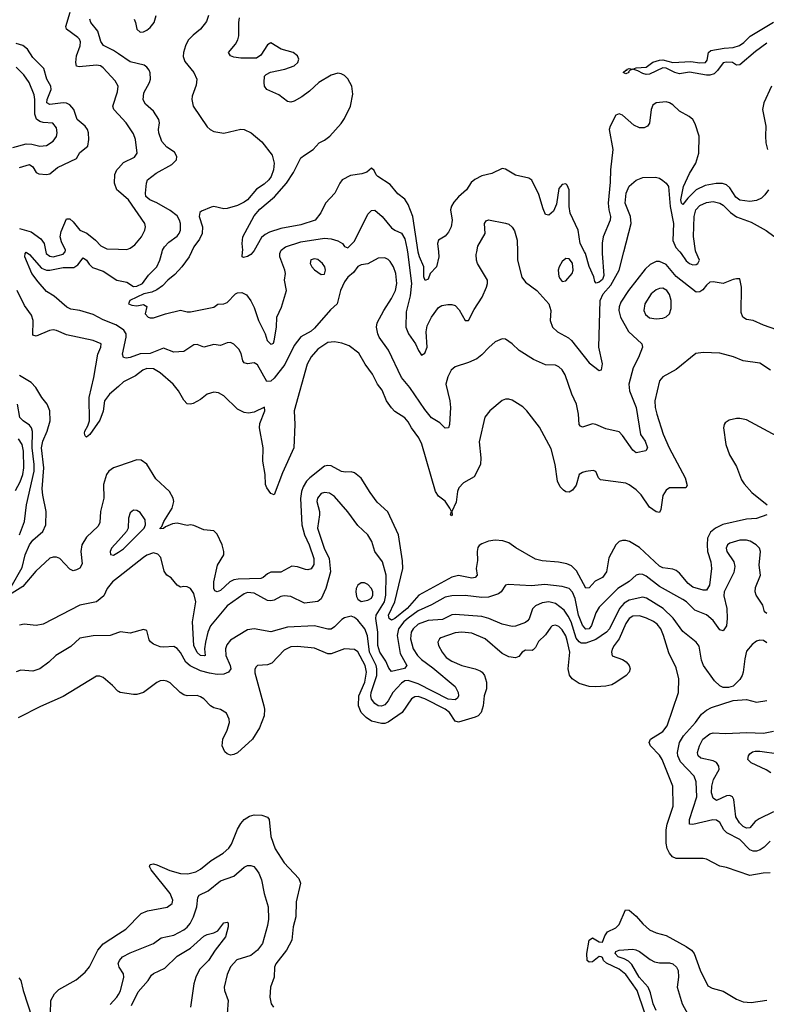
# Model space of a CAD drawing. Header units: inches. Extents: x 1603819 to 1745079, y 385938 to 533966.
# Tile 328 of 561: x 1729411 to 1733868, y 425508 to 431386. Entities that reach past the tile are written whole.
import ezdxf

# ---------------------------------------------------------------- set-up
doc = ezdxf.new("R2010")
doc.units = ezdxf.units.IN
doc.header["$MEASUREMENT"] = 0
for name, color, linetype in [('B7422', 7, 'Continuous'), ('B7423', 7, 'Continuous'), ('B7432', 7, 'Continuous'), ('B7433', 7, 'Continuous')]:
    doc.layers.add(name, color=color, linetype=linetype)

msp = doc.modelspace()

# ---------------------------------------------------------------- linework, layer by layer
at = {"layer": 'B7422', "color": 5}
for points, elevation in [([(1730000, 429554), (1729984.1, 429564.1), (1729910, 429594.3), (1729850, 429625), (1729770, 429649.8), (1729716.8, 429656.8), (1729692, 429670), (1729616.2, 429736.2), (1729570, 429763), (1729520.4, 429820.4), (1729483.9, 429870), (1729440.5, 429970), (1729442.7, 429990), (1729450, 429997.3), (1729470, 429984.4), (1729541.9, 429901.9), (1729570.1, 429890.1), (1729590, 429890.1), (1729670, 429905.6), (1729733, 429907), (1729758.5, 429921.5), (1729790, 429963.6), (1729810, 429950.2), (1729825.4, 429925.4), (1729845.7, 429905.7), (1729910, 429884.3), (1729990, 429831.5), (1730000, 429829.4)], 260), ([(1729566.9, 430000), (1729569.1, 429990), (1729590, 429973.2), (1729610, 429970.9), (1729670, 429985.3), (1729681.2, 429998.8), (1729681.6, 430000)], 280), ([(1730000, 429196.7), (1729946.6, 429150), (1729918, 429110), (1729910, 429049.5), (1729890, 428995.3), (1729830, 428908.9), (1729810, 428892.8), (1729801, 428901), (1729797.2, 428917.2), (1729798.7, 428930), (1729818.5, 428961.5), (1729826.9, 428990), (1729825.4, 429130), (1729853.8, 429250), (1729877.8, 429390), (1729895.1, 429430), (1729897.2, 429450), (1729849.8, 429469.8), (1729690, 429505.2), (1729630, 429530.4), (1729610, 429534.1), (1729588.8, 429531.2), (1729510, 429496.8), (1729490, 429502.7), (1729491.6, 429590), (1729481.7, 429621.7), (1729438.8, 429678.8), (1729395.1, 429770)], 280), ([(1729359.5, 428000.5), (1729425.2, 428114.8), (1729444.3, 428190), (1729470, 428251), (1729490, 428278.3), (1729548.6, 428330), (1729567.7, 428370), (1729569.3, 428450), (1729547.9, 428547.9), (1729544.5, 428584.5), (1729555.7, 428710), (1729541.5, 428830), (1729549.6, 428870), (1729575.1, 428930), (1729593.5, 428990), (1729591.4, 429051.4), (1729574.7, 429090), (1729542.7, 429130), (1729506.5, 429190), (1729479.3, 429219.3), (1729410, 429261.3)], 320), ([(1729409.9, 428310), (1729439.5, 428390), (1729450.5, 428490), (1729497.4, 428690), (1729497.2, 428730), (1729485.3, 428830), (1729488.1, 428928.1), (1729480.6, 428950), (1729470, 428964.8), (1729430.6, 428990.6), (1729411.5, 429011.5), (1729397.1, 429090)], 340), ([(1729385.9, 428574.1), (1729414, 428626), (1729428.9, 428671.1), (1729436, 428710), (1729433.2, 428810), (1729425.6, 428850), (1729402.8, 428882.8)], 360), ([(1730000, 428720.2), (1729970.2, 428710), (1729943.7, 428690), (1729929.4, 428670), (1729911.8, 428610), (1729913.6, 428530), (1729893.2, 428450), (1729890, 428383.7), (1729878.4, 428361.6), (1729810, 428296.2), (1729780.8, 428250), (1729775.3, 428210), (1729783.1, 428136.9), (1729770, 428112), (1729750, 428100.5), (1729730, 428095.8), (1729710, 428105.1), (1729650, 428169.8), (1729630, 428177.5), (1729610, 428177.5), (1729590, 428171.3), (1729507.1, 428092.9), (1729430, 428001.1), (1729350, 427952.7)], 320), ([(1730000, 428276.1), (1729958, 428230), (1729950.3, 428210), (1729952.3, 428192.3), (1729970, 428188.2), (1730000, 428207.9)], 340), ([(1730000, 428057.4), (1729965.1, 428030), (1729933.4, 427990), (1729913.8, 427946.2), (1729870.2, 427909.8), (1729769.3, 427890.7), (1729550, 427778), (1729510, 427769.7), (1729437.8, 427777.8), (1729410, 427771.5)], 340), ([(1730000, 427727.6), (1729950, 427709.7), (1729850, 427707.1), (1729770, 427693.7), (1729716.7, 427643.3), (1729626, 427590), (1729584.4, 427550), (1729530, 427509.7), (1729490, 427496.4), (1729417.2, 427502.8), (1729390, 427492.8)], 360), ([(1730000, 427374.6), (1729996.4, 427376.4), (1729965.6, 427410), (1729910, 427457.7), (1729890, 427467.2), (1729870, 427467.2), (1729670, 427345.3), (1729534.1, 427285.9), (1729402.4, 427217.6)], 380), ([(1729595.4, 425450), (1729597.4, 425530), (1729617.8, 425570), (1729644.7, 425595.3), (1729747.3, 425652.7), (1729801.5, 425698.5), (1729827.9, 425732.1), (1729877.5, 425830), (1729910, 425868.6), (1730000, 425927.3)], 380), ([(1730000, 425744.3), (1729998.4, 425750), (1730000, 425754.4)], 360), ([(1729406.4, 425666.4), (1729418.2, 425650), (1729431.2, 425590), (1729485, 425425)], 380), ([(1729950, 425507.2), (1729991.5, 425550), (1730000, 425565.4)], 360)]:
    msp.add_lwpolyline(points, dxfattribs=dict(at, elevation=elevation))
at = {"layer": 'B7423', "color": 5}
for points, elevation in [([(1730000, 430820), (1729972.5, 430850), (1729967.6, 430870), (1729995.1, 430955.1), (1729998.5, 430990), (1729980.5, 431020.5), (1729910, 431098.7), (1729893, 431110), (1729870, 431114.3), (1729765, 431105), (1729748.9, 431108.9), (1729745.7, 431130), (1729749.6, 431170.4), (1729771.1, 431230), (1729774.2, 431254.2), (1729768.1, 431270), (1729758.7, 431278.7), (1729690.7, 431330), (1729685.7, 431345.7), (1729712.9, 431430)], 280), ([(1730000, 431181.5), (1729970, 431201.5), (1729911.7, 431231.7), (1729894.8, 431254.8), (1729878, 431318), (1729835.5, 431370), (1729828.6, 431388.6)], 260), ([(1729410, 430503.3), (1729470, 430520.9), (1729488.4, 430508.4), (1729510, 430474.3), (1729525.4, 430465.4), (1729570, 430460.7), (1729590, 430466), (1729636.9, 430503.1), (1729750, 430556.6), (1729770, 430593), (1729816.8, 430630), (1729823.4, 430670), (1729821.1, 430710), (1729815, 430730), (1729801.3, 430750), (1729753.6, 430790), (1729734.1, 430850), (1729710, 430878.3), (1729690, 430887.6), (1729670, 430889.5), (1729590, 430878.7), (1729573.4, 430890), (1729575, 430910), (1729598.5, 430970), (1729597.6, 430990), (1729573.5, 431030), (1729554.6, 431094.6), (1729490, 431160.9), (1729456.4, 431210), (1729430, 431231.6), (1729390, 431243.4)], 320), ([(1729370, 430623.1), (1729450, 430644.8), (1729483, 430643), (1729530, 430630.9), (1729570, 430634), (1729610, 430661.5), (1729631.3, 430688.7), (1729635.4, 430710), (1729630, 430739.5), (1729608.8, 430768.8), (1729550, 430772.2), (1729530, 430778), (1729511.7, 430791.7), (1729502, 430822), (1729502, 430910), (1729497.8, 430937.8), (1729467.6, 431010), (1729436.1, 431056.1), (1729390, 431102.4)], 340), ([(1730000, 430361.3), (1729989.9, 430369.9), (1729977.3, 430410), (1729977.9, 430462.1), (1729990.7, 430490), (1730000, 430500.4)], 280), ([(1729681.6, 430000), (1729684.6, 430010), (1729659.6, 430059.6), (1729652.4, 430090), (1729658.7, 430121.3), (1729690, 430196.5), (1729710, 430196.6), (1729730, 430178.8), (1729769.2, 430130), (1729812.3, 430112.3), (1729863.2, 430070), (1729894.8, 430034.8), (1729930, 430018), (1730000, 430015.6)], 280), ([(1729410, 430140.1), (1729479.4, 430119.4), (1729537.5, 430077.5), (1729556.1, 430050), (1729566.9, 430000)], 280)]:
    msp.add_lwpolyline(points, dxfattribs=dict(at, elevation=elevation))
at = {"layer": 'B7432', "color": 5}
for points, elevation in [([(1730000, 429829.4), (1730050, 429818.9), (1730090, 429792.6), (1730110, 429794.4), (1730143.7, 429810), (1730179.4, 429860.6), (1730229.8, 429910), (1730248.3, 429950), (1730261.1, 430000)], 260), ([(1733930, 429535.1), (1733850, 429561.7), (1733790, 429589.8), (1733750, 429596.9), (1733727.3, 429610), (1733718.3, 429638.3), (1733719.6, 429790), (1733710, 429838), (1733690, 429839.3), (1733670, 429834.5), (1733610, 429811.8), (1733550, 429821.7), (1733530, 429818.5), (1733510, 429801.3), (1733487.9, 429772.1), (1733470, 429760.4), (1733450, 429758.5), (1733330, 429852.4), (1733270, 429923.7), (1733230, 429942), (1733210, 429942.5), (1733174.7, 429925.3), (1733143.6, 429896.4), (1733044.1, 429770), (1733000.2, 429699.8), (1732988.9, 429671.1), (1732987.3, 429650), (1732997.5, 429610), (1733044.6, 429524.6), (1733125.3, 429450), (1733128.9, 429430), (1733105.3, 429370), (1733072.6, 429307.4), (1733047, 429210), (1733050.9, 429170), (1733090.1, 429070.1), (1733116.4, 428910), (1733144.8, 428870), (1733158.8, 428830), (1733149.1, 428810.9), (1733090, 428799.7), (1733070, 428816.8), (1733010, 428903.9), (1732990, 428924.8), (1732910, 428944.2), (1732850, 428969.8), (1732830, 428973.6), (1732770, 428953), (1732759.4, 428959.4), (1732749.8, 428970), (1732747.3, 429030), (1732735, 429090), (1732707.2, 429150), (1732666.1, 429266.1), (1732650, 429295.1), (1732630, 429313.8), (1732610, 429322.8), (1732550, 429325.1), (1732477.6, 429357.6), (1732391.8, 429411.8), (1732350, 429451.6), (1732310, 429478.4), (1732290, 429480.7), (1732250, 429463), (1732211, 429429), (1732170, 429384.4), (1732138.9, 429361.1), (1732090, 429339.3), (1732010, 429313.3), (1731987.3, 429292.7), (1731965.7, 429254.3), (1731953.8, 429210), (1731978, 429110), (1731983.2, 429070), (1731976.4, 428970), (1731970, 428949.4), (1731950, 428947), (1731919.1, 428979.1), (1731870, 429008.3), (1731830, 429058.2), (1731739.8, 429190), (1731689.9, 429249.9), (1731612.5, 429412.5), (1731557, 429490), (1731548.2, 429510), (1731540.8, 429550), (1731544.8, 429575.2), (1731584.7, 429650), (1731630, 429721.3), (1731653.2, 429770), (1731662.8, 429810), (1731657.1, 429870), (1731643.2, 429910), (1731622.5, 429942.5), (1731610, 429954.4), (1731590, 429963.4), (1731550, 429962), (1731490, 429927.7), (1731450, 429921.4), (1731430, 429911.8), (1731403.4, 429876.6), (1731370, 429849.2), (1731350, 429820.2), (1731325.6, 429770), (1731305.2, 429690), (1731266.6, 429653.4), (1731170, 429544.2), (1731150, 429527.1), (1731090, 429493.3), (1731050, 429441.1), (1730992.6, 429327.4), (1730930, 429245.4), (1730910, 429227.5), (1730885.9, 429225.9), (1730830, 429325.3), (1730810, 429337.2), (1730770, 429330.9), (1730750, 429338), (1730743.1, 429350), (1730733.3, 429393.3), (1730718.7, 429418.7), (1730690, 429448.3), (1730670, 429458.7), (1730650, 429457.4), (1730610, 429440.4), (1730570, 429447.1), (1730510, 429431), (1730470, 429446.3), (1730450, 429444.2), (1730390, 429405.1), (1730330, 429400.5), (1730270, 429425.4), (1730190, 429393.1), (1730130, 429391.6), (1730069.3, 429369.3), (1730046.1, 429366.1), (1730030, 429369.8), (1730024.7, 429390), (1730046.6, 429490), (1730045.7, 429510), (1730033.1, 429533.1), (1730000, 429554)], 260), ([(1730436.4, 430000), (1730422.2, 429970), (1730379.3, 429910), (1730336.3, 429863.7), (1730294.5, 429830), (1730263.4, 429796.6), (1730230, 429772.1), (1730200, 429760), (1730152.6, 429750), (1730067.8, 429710), (1730060.9, 429690), (1730080.6, 429680.6), (1730110, 429677.7), (1730150, 429685.1), (1730170, 429673.2), (1730159.6, 429630), (1730178.4, 429610), (1730190, 429605), (1730210, 429605.3), (1730281.6, 429630), (1730370, 429651.9), (1730410, 429642.4), (1730430, 429642.4), (1730570, 429669.7), (1730593.4, 429686.6), (1730630, 429689.1), (1730650, 429696.5), (1730699.3, 429750), (1730710, 429756.1), (1730737.3, 429757.3), (1730764.2, 429744.2), (1730790, 429708.4), (1730810, 429668), (1730835.4, 429590), (1730876, 429510), (1730887.2, 429470), (1730910, 429448.5), (1730918, 429450), (1730925.2, 429454.8), (1730930, 429468), (1730944.7, 429550), (1730945.5, 429610), (1730973.2, 429670), (1731004.1, 429770), (1730992, 429830), (1730996.8, 429870), (1730993.4, 429890), (1730963, 429970), (1730963.9, 429990), (1730968.1, 430000)], 240), ([(1730804, 430000), (1730790, 429983.6), (1730770, 429971.8), (1730746.3, 429966.3), (1730738, 429970), (1730741.7, 430000)], 220), ([(1731724.9, 430000), (1731750.3, 429810), (1731742.7, 429737.3), (1731717.7, 429642.3), (1731716.4, 429550), (1731730.8, 429510.8), (1731774, 429450), (1731790.7, 429410.7), (1731810, 429382.9), (1731830, 429395.6), (1731843.5, 429430), (1731837.5, 429522.5), (1731842.6, 429557.4), (1731870, 429609.8), (1731910, 429667.1), (1731930, 429679.7), (1731966.5, 429686.5), (1731990, 429686.3), (1732010, 429679.6), (1732034.2, 429654.2), (1732070, 429589.4), (1732090, 429589.3), (1732124.2, 429655.8), (1732171.3, 429730), (1732196.9, 429790), (1732203.2, 429810), (1732202.8, 429830), (1732144, 429930), (1732136.9, 429950), (1732135.4, 429984.6), (1732138.9, 430000)], 240), ([(1731910, 430000), (1731912.5, 429970), (1731898.8, 429910), (1731861.8, 429870), (1731850, 429837), (1731830.4, 429829.6), (1731824.1, 429850), (1731822.6, 429910), (1731797.3, 429970), (1731790, 429998.4), (1731789.8, 430000)], 220), ([(1732381.5, 430000), (1732382, 429950), (1732408.1, 429848.1), (1732430, 429819.6), (1732498.4, 429770), (1732569.6, 429689.6), (1732582, 429650), (1732578.4, 429590), (1732591.8, 429550), (1732622.2, 429522.2), (1732686.8, 429486.8), (1732705.7, 429470), (1732810, 429336.3), (1732870, 429291.6), (1732884.5, 429295.5), (1732889, 429331), (1732867.8, 429430), (1732876.8, 429710), (1732893.8, 429750), (1732939.1, 429800.9), (1732990.1, 429890), (1733017.9, 430000)], 240), ([(1732887.2, 430000), (1732887.1, 429990), (1732898.3, 429858.3), (1732890, 429835.7), (1732870, 429819.5), (1732852.5, 429812.5), (1732843.4, 429823.4), (1732837.8, 429850), (1732810, 429913.3), (1732788.6, 429990), (1732783.4, 430000)], 220), ([(1733350.9, 430000), (1733359.8, 429990), (1733390, 429946), (1733409.7, 429930), (1733430, 429922.7), (1733450, 429924.7), (1733458.4, 429930), (1733468.9, 429950), (1733447.9, 430000)], 240), ([(1733892.9, 429292.9), (1733830, 429335), (1733730, 429348.3), (1733672.1, 429372.1), (1733590, 429395.8), (1733490, 429398.5), (1733447.9, 429392.1), (1733330, 429297.2), (1733250, 429254.2), (1733230.1, 429229.9), (1733202, 429110), (1733204.4, 429070), (1733213.3, 429030), (1733251.6, 428911.6), (1733288.3, 428830), (1733384, 428650), (1733394.4, 428605.6), (1733388.1, 428591.9), (1733290, 428591.7), (1733270, 428577.4), (1733250, 428546), (1733237.8, 428462.2), (1733230, 428442.9), (1733210, 428448.2), (1733170, 428476.3), (1733119.9, 428550), (1733090, 428579.8), (1733050, 428609.8), (1733030, 428618.5), (1732878.3, 428638.3), (1732865.1, 428650), (1732850, 428689), (1732833.6, 428693.6), (1732790, 428688.3), (1732770, 428682.6), (1732750.4, 428670), (1732733.1, 428606.9), (1732710, 428576.1), (1732690, 428565.1), (1732670, 428568), (1732656.8, 428576.8), (1732637, 428597), (1732621.8, 428630), (1732608.2, 428730), (1732583.7, 428823.7), (1732513.2, 428953.2), (1732438.9, 429050), (1732414.8, 429074.8), (1732350, 429114), (1732330, 429120.5), (1732310, 429120.5), (1732290, 429111.6), (1732218, 429050), (1732187.5, 429012.5), (1732154, 428866), (1732163.5, 428770), (1732161.8, 428730), (1732124, 428656), (1732060.1, 428619.9), (1732031.6, 428590), (1732024.1, 428570), (1732015.5, 428504.5), (1731990.4, 428450), (1731992.9, 428430), (1731990, 428424.5), (1731986.2, 428426.2), (1731982.7, 428430), (1731989.4, 428450), (1731978, 428470), (1731950, 428511.8), (1731910, 428541.6), (1731893.3, 428570), (1731812, 428852), (1731793, 428890), (1731748.9, 428950), (1731730, 428984.7), (1731710, 429008.4), (1731650, 429047.6), (1731630, 429068.3), (1731600.7, 429110), (1731574.1, 429174.1), (1731546.2, 429210), (1731516.4, 429270), (1731473.1, 429330), (1731434.7, 429394.7), (1731377.8, 429437.8), (1731334.6, 429454.6), (1731290, 429463.2), (1731250, 429457.7), (1731190, 429419.5), (1731150, 429372.6), (1731127.2, 429330), (1731049.4, 429050), (1731052.9, 428970), (1731048, 428830), (1730979.8, 428680.2), (1730930, 428549.6), (1730910, 428558), (1730886.5, 428590), (1730878.7, 428610), (1730876.1, 428670), (1730862.9, 428750), (1730865.1, 428830), (1730841.5, 428950), (1730844.5, 428975.5), (1730874.9, 429050), (1730872.9, 429072.9), (1730810, 429041.8), (1730776.4, 429036.4), (1730750, 429040.5), (1730710, 429061.5), (1730630, 429141), (1730598.4, 429158.4), (1730570, 429162.2), (1730530.2, 429149.8), (1730490, 429118.4), (1730445.7, 429094.3), (1730430, 429089.6), (1730410, 429092.8), (1730390, 429114.3), (1730359, 429170), (1730327.5, 429210), (1730250, 429278.3), (1730210, 429302.4), (1730170, 429302.7), (1730146.2, 429293.8), (1730101.2, 429258.8), (1730030, 429222.9), (1730000, 429196.7)], 280), ([(1733930, 428899.2), (1733750, 428996.1), (1733710, 429005.4), (1733690, 429005.4), (1733645.8, 428994.2), (1733621.8, 428978.2), (1733615.8, 428970), (1733613.1, 428950), (1733626.7, 428850), (1733647.7, 428787.7), (1733690, 428718), (1733719.6, 428639.6), (1733734.9, 428614.9), (1733782.3, 428562.3), (1733872.7, 428490)], 320), ([(1733870.3, 428429.7), (1733810, 428407), (1733750, 428403.1), (1733608.6, 428371.4), (1733563.6, 428350), (1733534, 428326), (1733516.3, 428290), (1733514.3, 428250), (1733517.1, 428210), (1733536.6, 428150), (1733540.5, 428110), (1733529.3, 428010.7), (1733510, 427979.9), (1733490, 427979.9), (1733430, 427997.3), (1733400.8, 428020.8), (1733350, 428081.7), (1733330, 428097.5), (1733310, 428105.4), (1733250, 428112.9), (1733230, 428122.5), (1733110, 428235.7), (1733051.5, 428271.5), (1733030, 428277.3), (1733010, 428277.3), (1732990.1, 428269.9), (1732969.3, 428250), (1732926.9, 428173.1), (1732913, 428090), (1732890, 428055.3), (1732845.3, 428034.7), (1732810, 427993), (1732790, 427992.4), (1732735.6, 428095.6), (1732704.5, 428124.5), (1732676.8, 428136.8), (1732627.4, 428147.4), (1732530, 428155.9), (1732490, 428164.5), (1732372.6, 428232.6), (1732330, 428262.2), (1732294, 428274), (1732250, 428279.3), (1732210, 428271.6), (1732170, 428256.8), (1732153.8, 428246.2), (1732145.6, 428234.4), (1732141.7, 428210), (1732143.8, 428156.2), (1732136, 428110), (1732142.2, 428070), (1732130, 428056.4), (1732110, 428052.6), (1732030, 428068.4), (1731990, 428057.7), (1731792.7, 427950), (1731724.4, 427870), (1731650, 427810.9), (1731630, 427800.5), (1731615.5, 427810), (1731612.9, 427830), (1731649.6, 427910), (1731698.4, 428110), (1731696.1, 428156.1), (1731672.6, 428310), (1731608.7, 428448.7), (1731545.7, 428505.7), (1731502.5, 428562.5), (1731450, 428648), (1731410, 428681.3), (1731390, 428686.6), (1731356, 428684), (1731332.4, 428687.6), (1731270, 428721.4), (1731250, 428724.5), (1731230, 428719.9), (1731141.9, 428650), (1731122.6, 428630), (1731102.2, 428597.8), (1731092.8, 428570), (1731087.1, 428527.1), (1731095.3, 428370), (1731111.6, 428310), (1731138.7, 428250), (1731166.1, 428170), (1731167.4, 428132.6), (1731151.7, 428108.3), (1731130, 428102.2), (1731116, 428104), (1731070, 428119.9), (1731035.9, 428124.1), (1730970, 428088), (1730910, 428087.7), (1730890, 428078.5), (1730864.5, 428055.5), (1730850.6, 428049.4), (1730714, 428046), (1730690, 428041.8), (1730665.8, 428030), (1730610, 427978.9), (1730590, 427970.8), (1730576, 427976), (1730570.5, 427990.5), (1730569.4, 428030), (1730591.2, 428128.8), (1730629.8, 428190.2), (1730629.7, 428210.3), (1730620.3, 428250), (1730590, 428314.5), (1730570, 428335.1), (1730510, 428340.5), (1730450, 428366), (1730430, 428369.7), (1730410, 428366.3), (1730350, 428379.9), (1730323.8, 428376.2), (1730281.5, 428358.5), (1730270, 428349), (1730250, 428346.6), (1730248.7, 428350), (1730259.6, 428360.4), (1730270.8, 428390), (1730321.3, 428470), (1730331.8, 428510), (1730327.7, 428530), (1730304.4, 428570), (1730224, 428644), (1730170, 428732.4), (1730135.9, 428755.9), (1730110, 428758), (1730000, 428720.2)], 320), ([(1733870, 427839.9), (1733857.9, 427850), (1733847.5, 427890), (1733807.1, 427950), (1733802, 427970), (1733803.3, 427996.7), (1733832.8, 428070), (1733825.6, 428130), (1733834, 428210), (1733827.1, 428230), (1733806.6, 428250), (1733771.6, 428271.6), (1733750, 428278.1), (1733710, 428279.2), (1733650, 428260.9), (1733636, 428250), (1733627.7, 428230), (1733631.3, 428210), (1733673.8, 428150), (1733678.9, 428121.1), (1733674.1, 428085.9), (1733616, 427970), (1733614.1, 427945.9), (1733631.4, 427870), (1733634.2, 427810), (1733630, 427767.8), (1733610, 427736.4), (1733590, 427743.1), (1733550, 427798.4), (1733510, 427833.5), (1733440.7, 427860.7), (1733391.4, 427910), (1733370, 427925.2), (1733230, 428002.1), (1733150, 428064.1), (1733130, 428073.9), (1733110, 428076.2), (1733090, 428069.8), (1733049.2, 428030.8), (1732981.3, 427990), (1732870, 427877.8), (1732850, 427845.4), (1732824.1, 427770), (1732810, 427749.4), (1732790, 427746.7), (1732770, 427771.9), (1732746.7, 427830), (1732727.7, 427930), (1732710, 427967.2), (1732689.9, 427989.9), (1732650, 428001.7), (1732545.8, 428014.2), (1732466.5, 428006.5), (1732327, 428013), (1732310, 428009.4), (1732285.5, 427970), (1732270, 427957.4), (1732210, 427937.5), (1732170, 427936.7), (1732070, 427948.3), (1731990, 427946.5), (1731950, 427938.4), (1731870, 427891.5), (1731790, 427856.7), (1731730, 427813.7), (1731703.3, 427790), (1731672.3, 427750), (1731663.4, 427710), (1731682.9, 427602.9), (1731722.3, 427530), (1731707, 427513), (1731630, 427493.6), (1731614.7, 427514.7), (1731597, 427557), (1731559.8, 427610), (1731548.4, 427650), (1731548.7, 427730), (1731536, 427810), (1731537.9, 427830), (1731587.8, 427910), (1731596.5, 427950), (1731598.2, 428070), (1731576.4, 428150), (1731530.8, 428210), (1731512.2, 428270), (1731489.7, 428310), (1731430, 428366.6), (1731370, 428448.7), (1731290, 428539.1), (1731259.2, 428559.2), (1731230, 428562.7), (1731210, 428556.4), (1731187.8, 428530), (1731184.4, 428510), (1731199.5, 428450), (1731200.4, 428430), (1731187.8, 428350), (1731229.1, 428230), (1731257.2, 428170), (1731265.5, 428090), (1731238.7, 427990), (1731211, 427929), (1731190, 427912.5), (1731110, 427903.4), (1731030, 427941.8), (1730990, 427946.6), (1730970, 427942.3), (1730930, 427920.3), (1730910, 427915.6), (1730890, 427918.5), (1730810, 427962.4), (1730770, 427965.7), (1730750, 427959.1), (1730650, 427886.2), (1730550, 427766.3), (1730534.5, 427730), (1730520.7, 427670), (1730514.5, 427630), (1730517.6, 427590), (1730512.5, 427587.5), (1730490, 427589.9), (1730470, 427608.4), (1730449.6, 427650), (1730442.8, 427790), (1730462.9, 427910), (1730450, 427960.9), (1730430, 427989.4), (1730410, 427999.5), (1730390, 428002), (1730370, 427997.6), (1730350, 428009.6), (1730314.2, 428054.2), (1730288.9, 428068.9), (1730272.9, 428092.9), (1730254.1, 428174.1), (1730235.3, 428195.3), (1730210, 428202.5), (1730170, 428188.8), (1730150, 428174.9), (1730000, 428057.4)], 340), ([(1730000, 428207.9), (1730030, 428227.5), (1730153.4, 428350), (1730162.6, 428370), (1730159.3, 428399.3), (1730130, 428442.9), (1730110, 428455.6), (1730090, 428456.9), (1730070, 428442.7), (1730060.3, 428410), (1730058.6, 428350), (1730049.2, 428330), (1730000, 428276.1)], 340), ([(1733870, 427666), (1733850, 427680.4), (1733830, 427681.5), (1733810, 427676), (1733783.4, 427656.6), (1733750, 427616.2), (1733738.8, 427570), (1733730.2, 427489.8), (1733724.2, 427470), (1733710, 427447.3), (1733670, 427407.3), (1733641.7, 427398.3), (1733610, 427399.6), (1733590, 427409.6), (1733559.2, 427439.2), (1733492.6, 427530), (1733481.6, 427561.6), (1733466, 427646), (1733449.8, 427669.8), (1733370, 427733), (1733311.9, 427811.9), (1733251.3, 427871.3), (1733153.1, 427933.1), (1733130, 427938.3), (1733050, 427919.7), (1733018.3, 427901.7), (1732990.6, 427870), (1732931.1, 427750), (1732914.1, 427730), (1732850, 427686.3), (1732790, 427662.9), (1732763.5, 427663.5), (1732750, 427671.2), (1732733, 427693), (1732702.1, 427790), (1732685.4, 427825.4), (1732660.8, 427860.8), (1732610, 427900.7), (1732570, 427910.4), (1732530, 427903.6), (1732490, 427886.5), (1732471.8, 427868.2), (1732451.2, 427808.8), (1732442.3, 427797.7), (1732430, 427787.8), (1732370, 427765), (1732350, 427763.1), (1732290, 427777.8), (1732210.9, 427810.9), (1732170, 427822.5), (1732010, 427834.4), (1731990, 427832), (1731934.3, 427805.7), (1731850, 427798.9), (1731790, 427776.4), (1731758.8, 427750), (1731747.9, 427730), (1731744, 427690), (1731759.6, 427630), (1731786.3, 427590), (1731810, 427565.5), (1731876.7, 427516.7), (1732010, 427404.6), (1732029.2, 427370), (1732031.1, 427350), (1732025, 427335), (1732010, 427325.5), (1731968.7, 427330), (1731790, 427421.6), (1731730, 427439.9), (1731710, 427438.2), (1731690, 427425.6), (1731638.2, 427370), (1731610, 427318.5), (1731590, 427294.5), (1731570, 427286.6), (1731550, 427289), (1731530, 427304.2), (1731510, 427329.7), (1731507.3, 427350), (1731509.9, 427370), (1731542.8, 427470), (1731543.6, 427510), (1731539.4, 427530), (1731499.8, 427610), (1731486.7, 427706.7), (1731470.9, 427750), (1731430, 427801.5), (1731410, 427817.4), (1731390, 427824), (1731350, 427815.1), (1731334.3, 427805.7), (1731290, 427760.4), (1731270, 427747.9), (1731250, 427747.3), (1731170, 427767.5), (1731010, 427759.5), (1730910, 427730.8), (1730810.2, 427749.8), (1730770, 427743.9), (1730670, 427681.7), (1730646.7, 427653.3), (1730638.8, 427630), (1730640.4, 427590), (1730667.4, 427530), (1730670.6, 427510), (1730658.2, 427490), (1730630, 427479.4), (1730590, 427477.3), (1730543.8, 427483.8), (1730490, 427499), (1730428.5, 427528.5), (1730403.4, 427550), (1730370, 427607.2), (1730350, 427632.1), (1730330, 427643.5), (1730270, 427638.9), (1730250, 427641.6), (1730210, 427658.4), (1730191.1, 427671.1), (1730182.9, 427682.9), (1730170, 427739), (1730150, 427744.5), (1730070, 427724.2), (1730011.8, 427731.8), (1730000, 427727.6)], 360), ([(1733890, 426291.9), (1733849.8, 426289.8), (1733770, 426275.8), (1733630, 426323.9), (1733590, 426332.2), (1733510, 426374.7), (1733490, 426378.5), (1733330, 426378.8), (1733308.5, 426388.5), (1733289.2, 426409.2), (1733276.9, 426436.9), (1733270.4, 426470), (1733270.5, 426549.5), (1733276.6, 426583.4), (1733312.1, 426690), (1733310.7, 426810), (1733246.5, 426970), (1733230, 426995), (1733177.4, 427050), (1733168.7, 427070), (1733175.6, 427090), (1733250, 427136.6), (1733275.6, 427170), (1733343.1, 427370), (1733345.7, 427450), (1733330, 427516.2), (1733286.4, 427606.4), (1733254.8, 427710), (1733237.5, 427750), (1733216.2, 427776.2), (1733193.6, 427793.6), (1733152.9, 427812.9), (1733110, 427826.3), (1733070, 427824.9), (1733049.5, 427810.5), (1733030, 427782), (1732990, 427688.9), (1732959.3, 427650), (1732947.1, 427627.1), (1732944.2, 427610), (1732948.5, 427588.5), (1733010, 427565.7), (1733031.3, 427551.3), (1733048.6, 427530), (1733054.4, 427510), (1733049.4, 427490), (1733031.8, 427470), (1732970, 427427.8), (1732945.3, 427414.7), (1732910, 427406.2), (1732850, 427402.3), (1732810, 427404.9), (1732750, 427423), (1732709.6, 427450), (1732693.4, 427473.4), (1732684.1, 427510), (1732694.6, 427610), (1732679.4, 427679.4), (1732670, 427707.4), (1732650, 427743.2), (1732630, 427762.9), (1732610, 427771.6), (1732590, 427767.7), (1732581.5, 427758.5), (1732550, 427714.3), (1732507.2, 427672.8), (1732490, 427637.4), (1732476.2, 427623.8), (1732470, 427620.3), (1732430, 427621.6), (1732410, 427610.8), (1732390, 427584.4), (1732370, 427575.3), (1732330, 427583), (1732290, 427602.5), (1732189.9, 427689.9), (1732110, 427722.7), (1732050, 427729.9), (1732010, 427725.8), (1731925, 427695), (1731917, 427690), (1731907.2, 427670), (1731911.2, 427650), (1731933, 427610), (1731957.4, 427577.4), (1731990, 427555.3), (1732049.3, 427529.3), (1732130.1, 427510.1), (1732158.7, 427498.7), (1732171.2, 427490), (1732185.8, 427470), (1732197.7, 427430), (1732197.5, 427390), (1732184, 427350), (1732178.1, 427290), (1732165.9, 427250), (1732147, 427230), (1732130, 427221.2), (1732030, 427191.5), (1732010, 427197), (1731975.7, 427250), (1731950.4, 427270), (1731830, 427331.5), (1731790, 427345.4), (1731770, 427343.4), (1731750, 427331.9), (1731693, 427250), (1731610, 427192.4), (1731590, 427184.1), (1731570, 427183.6), (1731510, 427198.5), (1731479, 427219), (1731449.1, 427249.1), (1731433, 427290), (1731436.1, 427350), (1731470.6, 427430), (1731480.9, 427490), (1731473.1, 427530), (1731430, 427611.7), (1731410, 427626.5), (1731350, 427629.8), (1731270, 427600.5), (1731250, 427599.6), (1731170, 427634), (1731070, 427644.2), (1731030, 427642.5), (1730990, 427621.2), (1730915.9, 427544.1), (1730890, 427534.6), (1730830, 427531.1), (1730820.2, 427519.8), (1730814.4, 427505.6), (1730814.4, 427485.6), (1730869, 427289), (1730872.7, 427270), (1730869.6, 427230), (1730842.1, 427157.9), (1730799.8, 427090), (1730710, 427008.7), (1730690, 426998.5), (1730670, 426995.7), (1730650, 427002.2), (1730635.2, 427015.2), (1730619.2, 427050), (1730624, 427090), (1730650, 427143.8), (1730664, 427190), (1730661.8, 427210), (1730645, 427245), (1730610, 427267.8), (1730570, 427278.5), (1730550, 427288.9), (1730510, 427330.9), (1730490, 427344.2), (1730470, 427350.8), (1730410, 427348.6), (1730390, 427354.7), (1730369.1, 427369.1), (1730310, 427427.2), (1730290, 427436.8), (1730270, 427441), (1730250, 427438), (1730230, 427429.7), (1730150, 427369.7), (1730110, 427356.3), (1730090, 427356.3), (1730010, 427369.7), (1730000, 427374.6)], 380), ([(1733890, 426482.2), (1733854.3, 426445.7), (1733831.2, 426428.8), (1733810, 426421), (1733790, 426421.1), (1733769.8, 426430), (1733710, 426492.3), (1733631.2, 426531.2), (1733614.8, 426550), (1733590, 426593.7), (1733570, 426607.7), (1733548.8, 426608.8), (1733430, 426580.3), (1733410, 426583.7), (1733409.2, 426610), (1733453.6, 426746.4), (1733450, 426836), (1733436.8, 426870), (1733354.9, 426954.9), (1733340.1, 426990), (1733337.8, 427010), (1733350.5, 427070), (1733373.5, 427110), (1733445.4, 427190), (1733481.1, 427238.9), (1733510, 427262.8), (1733540.5, 427279.5), (1733670, 427321.6), (1733750, 427326.7), (1733810, 427312), (1733870, 427322.3)], 360), ([(1733910, 426657), (1733824.2, 426615.8), (1733802, 426598), (1733770, 426561.4), (1733750, 426558.8), (1733730, 426569.4), (1733707, 426590), (1733686.5, 426626.5), (1733672.9, 426730), (1733665.5, 426745.5), (1733650, 426753.8), (1733630, 426751.3), (1733570, 426723.8), (1733550, 426738.7), (1733541.3, 426770), (1733543.1, 426810), (1733553.2, 426850), (1733586.3, 426910), (1733585.2, 426930), (1733570, 426950.5), (1733550, 426960.2), (1733477.6, 426977.6), (1733460.4, 426990), (1733458.6, 426998.6), (1733456.8, 427010), (1733468.4, 427050), (1733489.8, 427090), (1733530, 427122.6), (1733550, 427127.5), (1733624, 427124), (1733750.6, 427130.6), (1733850, 427127.2), (1733910, 427137.5)], 340), ([(1733893.8, 426890), (1733867.4, 426907.4), (1733776.9, 426950), (1733756.9, 426970), (1733760.5, 426990), (1733770, 427002.4), (1733785.3, 427014.7), (1733801.2, 427018.8), (1733830, 427018.7), (1733942.3, 427002.3)], 320), ([(1730000, 425927.3), (1730044, 425956), (1730136.3, 426050), (1730173.8, 426066.2), (1730291.6, 426088.4), (1730320.5, 426110), (1730324.4, 426130), (1730308.6, 426170), (1730195.1, 426310), (1730185.4, 426330), (1730190, 426342.8), (1730210, 426345.7), (1730230, 426340.2), (1730306.4, 426306.4), (1730370, 426288.3), (1730413.6, 426286.4), (1730461.4, 426298.6), (1730490, 426313.8), (1730553.3, 426366.7), (1730624.5, 426410), (1730660.1, 426439.9), (1730675.9, 426464.1), (1730710, 426553.8), (1730730, 426587.1), (1730750.8, 426610), (1730782, 426630), (1730810, 426638), (1730857.1, 426637.1), (1730890, 426625.3), (1730900.2, 426610), (1730910.8, 426510), (1730935.4, 426435.4), (1730990, 426351.4), (1731077.8, 426257.8), (1731088, 426230), (1731060.3, 426119.7), (1731059.5, 426030), (1731043.2, 425970), (1731035.4, 425890), (1731004.1, 425830), (1730940.8, 425750), (1730932.6, 425730), (1730928.9, 425670), (1730908.8, 425610), (1730904.2, 425550), (1730912, 425510), (1730926.4, 425490)], 380), ([(1730000, 425754.4), (1730005.8, 425770), (1730025.1, 425790), (1730070, 425814.6), (1730209.6, 425870), (1730256.1, 425903.9), (1730330, 425921.2), (1730390, 425952.4), (1730410, 425967.9), (1730427.8, 425990), (1730448.8, 426030), (1730469, 426089), (1730474.1, 426145.9), (1730481.6, 426158.4), (1730535.1, 426184.9), (1730610, 426243.8), (1730690, 426272), (1730750, 426327.1), (1730770, 426336.2), (1730790, 426336.9), (1730809.3, 426329.3), (1730819.2, 426319.2), (1730838, 426290), (1730854.3, 426250), (1730869.2, 426169.2), (1730893.8, 426090), (1730896.1, 426016.1), (1730890, 425977.2), (1730859.7, 425870), (1730831, 425830), (1730790, 425799.9), (1730706.5, 425773.5), (1730670, 425731.2), (1730650, 425686), (1730632.2, 425610), (1730634.2, 425590), (1730655.8, 425530), (1730649.1, 425450)], 360), ([(1733140, 425460), (1733096.6, 425590), (1733030, 425685.5), (1732990, 425718.3), (1732913.2, 425753.2), (1732896.5, 425770), (1732890, 425786.3), (1732881.2, 425790), (1732870, 425792.7), (1732830, 425761.5), (1732810, 425758.7), (1732797.6, 425770), (1732795.6, 425810), (1732810, 425890.6), (1732830, 425904.6), (1732870, 425880.2), (1732890, 425878.3), (1732904.1, 425915.9), (1732920, 425940), (1732970, 425963.6), (1732990, 425983.8), (1733028, 426072), (1733050, 426070.4), (1733090, 426034.3), (1733130, 425987.8), (1733170, 425953.1), (1733210, 425933.4), (1733270, 425918.5), (1733390, 425852.6), (1733421.3, 425830), (1733436.8, 425810), (1733472.3, 425712.3), (1733518, 425618), (1733544.5, 425604.5), (1733610, 425586.3), (1733690, 425537.5), (1733730, 425523.2), (1733778.3, 425518.3), (1733870, 425533)], 380), ([(1730078.8, 425501.2), (1730117.4, 425582.6), (1730176.8, 425650), (1730198.4, 425681.6), (1730210, 425692.4), (1730277.3, 425722.7), (1730350, 425795.9), (1730430, 425842.9), (1730510, 425913.4), (1730530, 425924.7), (1730570, 425934.9), (1730593.8, 425946.2), (1730630, 425994), (1730650, 425998), (1730654.3, 425994.3), (1730654.9, 425970), (1730640.3, 425910), (1730577.2, 425830), (1730538, 425770), (1730484.9, 425715.1), (1730462.4, 425670), (1730450.7, 425630), (1730430.8, 425490)], 340), ([(1733209.6, 425470), (1733192.5, 425510), (1733176.4, 425576.4), (1733162.9, 425610), (1733108.3, 425670), (1733065.2, 425745.2), (1733044.2, 425764.2), (1733018.5, 425778.5), (1732983.1, 425790), (1732966.2, 425810), (1732970, 425823.8), (1732990, 425831), (1733070, 425836), (1733087.9, 425832.1), (1733110, 425822.3), (1733174.8, 425774.8), (1733200.8, 425760.8), (1733230, 425755), (1733290, 425755.9), (1733310, 425749.2), (1733331.7, 425730), (1733341.2, 425710), (1733343.8, 425670), (1733335.8, 425610), (1733366.2, 425510), (1733443.6, 425370)], 360), ([(1730000, 425565.4), (1730012.3, 425587.7), (1730033, 425670), (1730029.8, 425690), (1730004.1, 425730), (1730000, 425744.3)], 360)]:
    msp.add_lwpolyline(points, dxfattribs=dict(at, elevation=elevation))
for points, elevation in [([(1731170, 429958.7), (1731148.6, 429951.4), (1731145.3, 429930), (1731154.4, 429910), (1731170, 429892.7), (1731210, 429864.4), (1731230, 429867.4), (1731236.2, 429890), (1731233.1, 429910), (1731218, 429930), (1731190, 429953.8)], 260), ([(1732670, 429959.7), (1732650, 429942.9), (1732630.4, 429910), (1732625.7, 429890), (1732630, 429852), (1732638, 429838), (1732650, 429822.8), (1732670, 429827.7), (1732709.6, 429870), (1732714, 429890), (1732710, 429932.7), (1732690, 429958.9)], 240), ([(1733250, 429782.6), (1733230, 429781.8), (1733210, 429774), (1733181, 429750), (1733143.5, 429690), (1733136.1, 429650), (1733146.1, 429626.1), (1733170, 429606.3), (1733210, 429599.4), (1733250, 429604.7), (1733269, 429611), (1733290.7, 429629.3), (1733298.8, 429661.2), (1733299.6, 429710), (1733290, 429745.1), (1733273.2, 429770)], 280), ([(1731470, 428024.1), (1731450, 428023.5), (1731429.5, 428010.5), (1731420.2, 427990), (1731417.2, 427970), (1731422.2, 427942.2), (1731430, 427926.4), (1731450, 427912.9), (1731490, 427920.2), (1731510, 427933.1), (1731518.4, 427950), (1731517.9, 427970), (1731511.2, 427990), (1731490, 428014.8)], 360)]:
    msp.add_lwpolyline(points, close=True, dxfattribs=dict(at, elevation=elevation))
at = {"layer": 'B7433', "color": 5}
for points, elevation in [([(1730093.7, 431390), (1730102.2, 431370), (1730109.8, 431329.8), (1730130, 431311.6), (1730150, 431312.8), (1730170, 431322.6), (1730190, 431338.5), (1730213.7, 431370), (1730224.8, 431410)], 240), ([(1730538.2, 431410), (1730525.7, 431374.3), (1730490.9, 431330), (1730445.6, 431294.4), (1730416.8, 431263.2), (1730399.9, 431230), (1730389.1, 431190), (1730387.1, 431167.1), (1730396, 431136), (1730449.8, 431070), (1730467.4, 431030), (1730464.5, 430995.5), (1730439.6, 430930), (1730437.6, 430910), (1730445.6, 430870), (1730530, 430746.9), (1730548.2, 430730), (1730570, 430718), (1730630, 430708.9), (1730730, 430732), (1730750, 430729.7), (1730791.6, 430710), (1730856.2, 430656.2), (1730917.5, 430577.5), (1730929.2, 430530), (1730926, 430490), (1730911.8, 430450), (1730897.8, 430430), (1730870, 430403.3), (1730825, 430375), (1730770, 430310.9), (1730750, 430296.6), (1730710, 430277.4), (1730650, 430259.4), (1730630, 430257.6), (1730570, 430270.2), (1730552.9, 430267.1), (1730496.6, 430243.4), (1730485.4, 430234.6), (1730481.7, 430210), (1730502.3, 430150), (1730500.5, 430110), (1730484.3, 430075.7), (1730450.7, 430030), (1730436.4, 430000)], 240), ([(1730741.7, 430000), (1730743, 430010), (1730738.7, 430050), (1730742.6, 430090), (1730810, 430215.8), (1730845.1, 430254.9), (1730931.6, 430328.4), (1731004.2, 430410), (1731045.9, 430474.1), (1731090, 430560.3), (1731110, 430578), (1731161.7, 430610), (1731198.9, 430650), (1731230, 430666.3), (1731261.2, 430690), (1731330, 430765.6), (1731350, 430796.9), (1731385.4, 430870), (1731399.7, 430940.3), (1731393.5, 430990), (1731370, 431033.1), (1731350, 431052.7), (1731330, 431061.8), (1731310, 431065.8), (1731270, 431053.9), (1731196.5, 431010), (1731141.1, 430958.9), (1731095.4, 430924.6), (1731050, 430898.5), (1731030, 430893.6), (1731010, 430898.2), (1730957.2, 430937.2), (1730886.6, 430970), (1730872, 430990), (1730869.6, 431010), (1730872.1, 431047.9), (1730881.3, 431058.7), (1730907.1, 431072.9), (1730994, 431090), (1731049.3, 431110), (1731071.5, 431130), (1731076.9, 431150), (1731069.5, 431170), (1731043.7, 431190), (1730970.7, 431210.7), (1730910, 431247.6), (1730890, 431235.6), (1730850, 431174.5), (1730824.2, 431155.8), (1730730, 431155.6), (1730690, 431162), (1730669.6, 431170), (1730656.9, 431190), (1730699.9, 431240.1), (1730713.9, 431266.1), (1730718.9, 431290), (1730718, 431370), (1730723.3, 431396.7)], 220), ([(1733870, 431245.3), (1733803.1, 431196.9), (1733710, 431116), (1733690, 431115.3), (1733666, 431130), (1733630, 431131.8), (1733610, 431127.6), (1733577.1, 431082.9), (1733556.8, 431063.2), (1733530, 431054), (1733510, 431054), (1733410, 431073.5), (1733350, 431062.9), (1733321.6, 431070), (1733270, 431096.9), (1733250, 431098.7), (1733170, 431059.8), (1733150, 431059.3), (1733130, 431064.8), (1733100.5, 431080.5), (1733070, 431089.6), (1733055.5, 431084.5), (1733046, 431074), (1733047.3, 431070), (1733030, 431062), (1733012.7, 431070), (1733030, 431084.9), (1733036, 431084), (1733039, 431090), (1733050, 431093.7), (1733070, 431090.6), (1733090, 431098), (1733150, 431101.5), (1733190, 431131.5), (1733230, 431144.9), (1733250, 431145.7), (1733310, 431130.2), (1733416.9, 431136.9), (1733470, 431127.9), (1733504, 431130), (1733515.5, 431144.5), (1733522, 431190), (1733537.5, 431202.5), (1733615.9, 431215.9), (1733670, 431219), (1733707.9, 431232.1), (1733734.5, 431250), (1733772.3, 431287.7), (1733909.8, 431370.2)], 180), ([(1730261.1, 430000), (1730263.7, 430010), (1730274.2, 430030), (1730301.7, 430058.3), (1730350, 430094), (1730362.4, 430110), (1730369.9, 430130), (1730371.2, 430170), (1730365.5, 430190), (1730350, 430214.4), (1730310, 430246.6), (1730230, 430292.6), (1730187.8, 430310), (1730164.4, 430330), (1730162, 430350), (1730167.1, 430410), (1730173.6, 430430), (1730226, 430470), (1730318.8, 430521.2), (1730346.6, 430550), (1730349.6, 430570), (1730335.3, 430595.3), (1730290, 430625.7), (1730258.7, 430658.7), (1730241.6, 430710), (1730239.8, 430730), (1730245.6, 430770), (1730242, 430790), (1730210, 430839.7), (1730161, 430881), (1730148.4, 430908.4), (1730150.9, 430950), (1730185.6, 431010), (1730190.8, 431030), (1730188.9, 431068.9), (1730183.6, 431083.6), (1730170, 431103), (1730153.8, 431113.8), (1730070, 431134.9), (1730000, 431181.5)], 260), ([(1733899.3, 430990), (1733852, 430890), (1733845.4, 430850), (1733865, 430750), (1733862.2, 430690), (1733865.6, 430650), (1733875.2, 430610)], 220), ([(1733880.9, 430370), (1733859.5, 430340.5), (1733838.8, 430321.2), (1733810, 430306.6), (1733770, 430299.9), (1733710, 430308.1), (1733686.1, 430326.1), (1733650, 430381.6), (1733630, 430400.8), (1733607.2, 430407.2), (1733568.2, 430408.2), (1733503.6, 430396.4), (1733450, 430370), (1733398.9, 430321.1), (1733370, 430282.7), (1733361.7, 430290), (1733357, 430310), (1733374.3, 430390), (1733410, 430467.2), (1733446.9, 430530), (1733464.4, 430590), (1733467.1, 430690), (1733443.6, 430763.6), (1733429.4, 430789.4), (1733408, 430808), (1733350, 430839.9), (1733310, 430877.6), (1733290, 430890.5), (1733270, 430895.8), (1733210.6, 430890), (1733190, 430875.6), (1733180.5, 430850), (1733171.4, 430768.6), (1733158, 430750), (1733139, 430741), (1733110, 430740.8), (1733076.4, 430756.4), (1733010, 430815.3), (1732990, 430823.1), (1732970, 430815.4), (1732935.3, 430750), (1732929.2, 430730), (1732952.3, 430610), (1732937.9, 430490), (1732936.2, 430416.2), (1732924, 430290), (1732926.8, 430250), (1732937.1, 430210), (1732935.9, 430190), (1732894.4, 430090), (1732888, 430052), (1732887.2, 430000)], 220), ([(1730000, 430500.4), (1730030, 430533.8), (1730095.6, 430564.4), (1730111.4, 430590), (1730101.7, 430670), (1730090, 430705.1), (1730046, 430770), (1730000, 430820)], 280), ([(1731789.8, 430000), (1731756.7, 430210), (1731730, 430283.1), (1731710, 430314.6), (1731667.2, 430347.2), (1731622.3, 430402.3), (1731548.7, 430450), (1731539.2, 430459.2), (1731526.1, 430486.1), (1731510, 430499.7), (1731484, 430476), (1731454.1, 430465.9), (1731384.8, 430455.2), (1731336.2, 430430), (1731320.9, 430410), (1731291.8, 430350), (1731236.3, 430290), (1731207.8, 430232.2), (1731174.4, 430190), (1731090, 430160.7), (1730970, 430138.9), (1730902.5, 430117.5), (1730876.1, 430103.9), (1730854.7, 430085.3), (1730810, 430007), (1730804, 430000)], 220), ([(1732783.4, 430000), (1732757.5, 430050), (1732743.8, 430130), (1732696.7, 430230), (1732690.5, 430270), (1732690.4, 430370.4), (1732678.5, 430398.5), (1732670, 430406.3), (1732650, 430401.7), (1732630, 430378.4), (1732615.9, 430284.1), (1732598.2, 430241.8), (1732570, 430219.6), (1732550, 430223.7), (1732535.8, 430255.8), (1732510, 430342.4), (1732468.5, 430428.5), (1732450, 430440.5), (1732370, 430458.5), (1732310, 430493.3), (1732290, 430497.7), (1732230, 430468.3), (1732170, 430453.6), (1732127.8, 430432.2), (1732106.2, 430413.8), (1732077.6, 430370), (1732030.9, 430329.1), (1732002.8, 430297.2), (1731988, 430272), (1731982.7, 430250), (1731992.8, 430190), (1731985.9, 430150), (1731970, 430117.4), (1731950, 430092.8), (1731910, 430069.2), (1731905.6, 430050), (1731910, 430000)], 220), ([(1733017.9, 430000), (1733060.8, 430170), (1733057.5, 430210), (1733026.1, 430290), (1733031, 430350), (1733050, 430392.4), (1733090, 430427.7), (1733130, 430443.5), (1733205.4, 430445.4), (1733230, 430439.7), (1733250, 430425.7), (1733270.5, 430410.5), (1733283.5, 430390), (1733293.4, 430270), (1733313.9, 430170), (1733310, 430067.8), (1733326.8, 430026.8), (1733350.9, 430000)], 240), ([(1730000, 430015.6), (1730050, 430013.8), (1730070, 430021.6), (1730098.6, 430041.4), (1730138.4, 430090), (1730157.8, 430130), (1730160.9, 430150), (1730157.7, 430170), (1730059.7, 430310), (1730000, 430361.3)], 280), ([(1733447.9, 430000), (1733445.6, 430005.6), (1733432.2, 430092.2), (1733438, 430210), (1733446.7, 430250), (1733470, 430275.9), (1733510, 430294.2), (1733550, 430299.6), (1733590, 430291.2), (1733610, 430278.8), (1733654.9, 430234.9), (1733690, 430209.9), (1733776.4, 430176.4), (1733866.7, 430126.7), (1733912.8, 430092.8), (1733939.7, 430059.7), (1733952.1, 430027.9), (1733956.9, 430000)], 240), ([(1730968.1, 430000), (1730972.2, 430010), (1730998.3, 430030), (1731090, 430058.8), (1731230, 430082.5), (1731270, 430077.7), (1731310, 430066), (1731336.9, 430050), (1731350, 430032), (1731370, 430023.6), (1731410, 430064), (1731490, 430224.8), (1731510, 430247.3), (1731530, 430248.9), (1731575.5, 430210), (1731630, 430143.5), (1731650, 430128.6), (1731690, 430111.1), (1731710, 430077.6), (1731722, 430022), (1731724.9, 430000)], 240), ([(1732138.9, 430000), (1732146.4, 430033.6), (1732190.3, 430110), (1732185.3, 430170), (1732195.3, 430184.7), (1732210, 430190.7), (1732311.6, 430171.6), (1732330, 430164.4), (1732350, 430147.8), (1732364.4, 430124.4), (1732380.8, 430070), (1732381.5, 430000)], 240)]:
    msp.add_lwpolyline(points, dxfattribs=dict(at, elevation=elevation))

doc.saveas('drawing.dxf')
